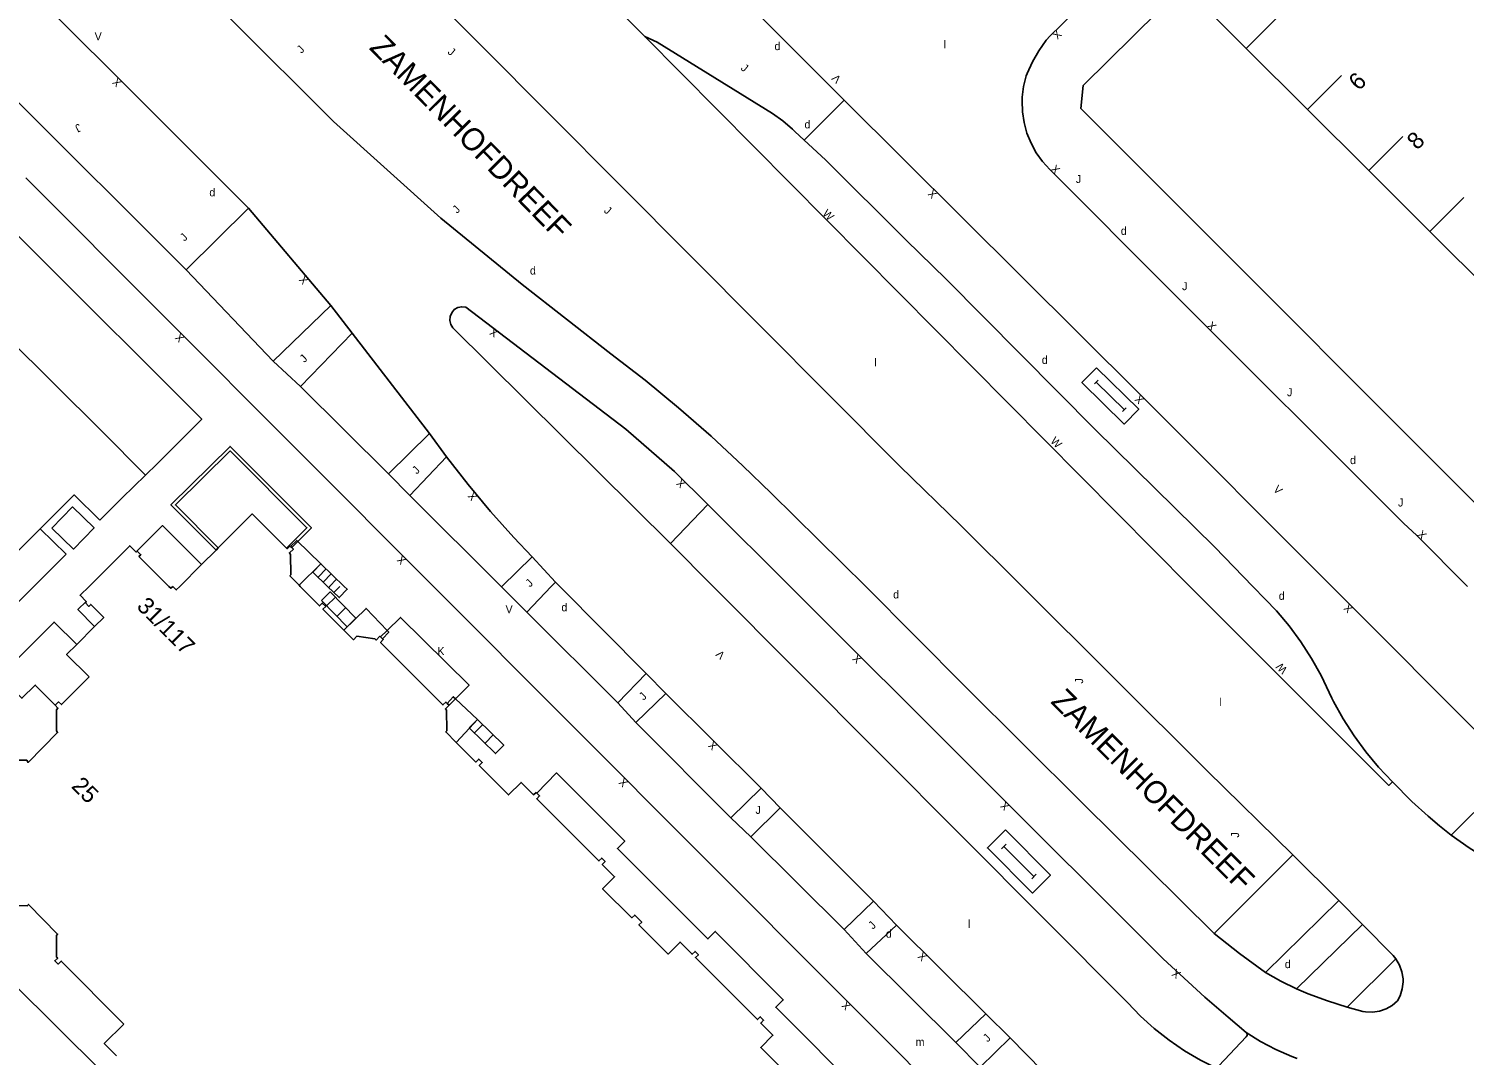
# Model space of a CAD drawing. Extents: x 134999 to 136502, y 457398 to 459002.
# Drawn here: x 136043.1 to 136132.9, y 458570.7 to 458634.9 of the extents above; entities that cross this region are included whole.
import ezdxf

# ---------------------------------------------------------------- set-up
doc = ezdxf.new("R2010")
doc.units = 0
for name, color, linetype in [('RI_DGTB_15', 7, 'Continuous'), ('RI_DGTB_2', 7, 'Continuous'), ('RI_DGTB_28', 7, 'Continuous'), ('RI_DGTB_29', 7, 'Continuous'), ('RI_DGTB_3', 7, 'Continuous'), ('RI_DGTB_30', 7, 'Continuous'), ('RI_DGTB_31', 7, 'Continuous'), ('RI_DGTB_35', 7, 'Continuous'), ('RI_DGTB_36', 7, 'Continuous'), ('RI_DGTB_37', 7, 'Continuous'), ('RI_DGTB_43', 7, 'Continuous'), ('RI_DGTB_53', 7, 'Continuous'), ('RI_DGTB_54', 7, 'Continuous'), ('RI_DGTB_7', 7, 'Continuous')]:
    doc.layers.add(name, color=color, linetype=linetype)

msp = doc.modelspace()

# ---------------------------------------------------------------- linework, layer by layer
at = {"layer": 'RI_DGTB_15'}
for p, q in [((136119.227, 458633.635), (136121.346, 458635.76)), ((136123.059, 458629.813), (136125.178, 458631.938)), ((136126.889, 458625.995), (136129.008, 458628.12)), ((136130.708, 458622.186), (136132.827, 458624.311))]:
    msp.add_line(p, q, dxfattribs=at)
at = {"layer": 'RI_DGTB_2'}
msp.add_line((136054.848, 458602.274), (136054.988, 458602.414), dxfattribs=at)
for points in [[(136059.256, 458602.386), (136057.101, 458604.531), (136054.988, 458602.414)], [(136046.91, 458600), (136049.451, 458602.541), (136049.851, 458602.141), (136049.921, 458602.211)], [(136059.505, 458602.497), (136059.471, 458602.531), (136059.291, 458602.351), (136059.256, 458602.386)], [(136059.576, 458602.426), (136059.681, 458602.321), (136059.431, 458602.101), (136059.511, 458602.001), (136059.521, 458600.721), (136059.461, 458600.651), (136060.039, 458600.07)], [(136059.576, 458602.426), (136059.505, 458602.497)], [(136049.921, 458602.211), (136050.151, 458601.981), (136050.031, 458601.861), (136051.901, 458600)], [(136054.848, 458602.274), (136053.949, 458601.374)], [(136053.949, 458601.374), (136052.579, 458600)], [(136046.91, 458600), (136046.351, 458599.441), (136046.731, 458599.061)], [(136052.141, 458600), (136052.021, 458599.881), (136051.901, 458600)], [(136052.579, 458600), (136052.361, 458599.781), (136052.141, 458600)], [(136060.039, 458600.07), (136060.109, 458600)], [(136060.109, 458600), (136061.321, 458598.781), (136061.491, 458598.951), (136061.701, 458598.751), (136061.531, 458598.571), (136062.832, 458597.263)], [(136046.731, 458599.061), (136046.751, 458599.041), (136046.681, 458598.971), (136046.901, 458598.751), (136047.021, 458598.871), (136047.831, 458598.061), (136047.261, 458597.491)], [(136047.261, 458597.491), (136046.141, 458596.371)], [(136062.832, 458597.263), (136063.431, 458596.661), (136063.641, 458596.881), (136064.781, 458596.731), (136064.851, 458596.641), (136065.091, 458596.881), (136065.128, 458596.844)], [(136046.911, 458594.341), (136045.511, 458595.741), (136046.141, 458596.371)], [(136065.246, 458596.726), (136065.128, 458596.844)], [(136069.298, 458592.684), (136069.211, 458592.771), (136069.031, 458592.591), (136065.131, 458596.491), (136065.301, 458596.671), (136065.246, 458596.726)], [(136046.911, 458594.341), (136045.181, 458592.611), (136045.001, 458592.781), (136044.791, 458592.571)], [(136044.791, 458592.571), (136044.971, 458592.391), (136044.881, 458592.291), (136044.871, 458590.961), (136044.951, 458590.861), (136043.101, 458588.991), (136043.021, 458589.131), (136041.711, 458589.131), (136041.621, 458589.041), (136041.451, 458589.221), (136041.375, 458589.148)], [(136069.416, 458592.566), (136069.181, 458592.341), (136069.261, 458592.251), (136069.271, 458590.971), (136069.201, 458590.901), (136069.857, 458590.248)], [(136069.416, 458592.566), (136069.298, 458592.684)], [(136069.857, 458590.248), (136071.091, 458589.021), (136071.271, 458589.201), (136071.481, 458588.981), (136071.301, 458588.801), (136073.131, 458586.961), (136073.911, 458587.741), (136074.681, 458586.971), (136074.861, 458587.111), (136074.896, 458587.076)], [(136049.081, 458572.641), (136045.171, 458576.571), (136044.981, 458576.391), (136044.771, 458576.601), (136044.961, 458576.751), (136044.881, 458576.821), (136044.881, 458578.171), (136044.941, 458578.261), (136043.131, 458580.121), (136043.051, 458580.021), (136041.741, 458580.041), (136041.661, 458580.161), (136041.431, 458579.941), (136041.221, 458580.151), (136041.391, 458580.331), (136038.841, 458582.881), (136038.851, 458586.281), (136041.411, 458588.831), (136041.231, 458589.011), (136041.375, 458589.148)], [(136090.751, 458569.321), (136088.891, 458571.181), (136089.651, 458571.941), (136088.891, 458572.701), (136089.071, 458572.881), (136088.861, 458573.091), (136088.681, 458572.921), (136084.811, 458576.791), (136084.991, 458576.971), (136084.781, 458577.181), (136084.601, 458577.001), (136083.851, 458577.761), (136083.101, 458577.011), (136081.271, 458578.841), (136081.451, 458579.011), (136081.011, 458579.451), (136080.831, 458579.281), (136079.001, 458581.101), (136079.751, 458581.851), (136078.981, 458582.621), (136079.161, 458582.801), (136078.951, 458583.011), (136078.771, 458582.841), (136074.891, 458586.721), (136075.071, 458586.901), (136074.896, 458587.076)], [(136049.081, 458572.641), (136047.861, 458571.421), (136048.621, 458570.661)]]:
    msp.add_lwpolyline(points, dxfattribs=at)
at = {"layer": 'RI_DGTB_28'}
for p, q in [((136061.222, 458600.573), (136061.722, 458601.093)), ((136061.553, 458600.254), (136062.053, 458600.774)), ((136061.95, 458600), (136061.888, 458599.935)), ((136061.947, 458600), (136062.385, 458600.455)), ((136062.588, 458600), (136062.219, 458599.616)), ((136063.049, 458599.817), (136062.55, 458599.298)), ((136062.305, 458599.325), (136061.753, 458598.784)), ((136062.949, 458598.668), (136062.397, 458598.127)), ((136071.512, 458591.36), (136071.002, 458590.841)), ((136072.168, 458590.715), (136071.658, 458590.196))]:
    msp.add_line(p, q, dxfattribs=at)
for points in [[(136061.821, 458600), (136060.891, 458600.891), (136061.391, 458601.411), (136062.859, 458600)], [(136061.43, 458599.113), (136061.981, 458599.653), (136063.591, 458598.011), (136063.041, 458597.471), (136061.43, 458599.113)], [(136061.821, 458600), (136062.55, 458599.298), (136063.049, 458599.817), (136062.859, 458600)], [(136070.671, 458591.161), (136071.181, 458591.681)], [(136071.181, 458591.681), (136072.824, 458590.071), (136072.314, 458589.552), (136070.687, 458591.146)], [(136070.687, 458591.146), (136070.671, 458591.161)]]:
    msp.add_lwpolyline(points, dxfattribs=at)
at = {"layer": 'RI_DGTB_29'}
for p, q in [((136104.224, 458583.88), (136103.943, 458583.599)), ((136105.963, 458581.859), (136104.083, 458583.74)), ((136106.103, 458582), (136105.822, 458581.719))]:
    msp.add_line(p, q, dxfattribs=at)
for points in [[(136109.87, 458613.67), (136108.958, 458612.744), (136111.598, 458610.144), (136112.51, 458611.07), (136109.87, 458613.67)], [(136109.968, 458612.889), (136109.74, 458612.658)], [(136111.614, 458611.04), (136109.854, 458612.774)], [(136111.728, 458611.156), (136111.5, 458610.924)], [(136104.176, 458584.772), (136103.051, 458583.648), (136105.87, 458580.827), (136106.995, 458581.951), (136104.176, 458584.772)]]:
    msp.add_lwpolyline(points, dxfattribs=at)
at = {"layer": 'RI_DGTB_3'}
for p, q in [((136115.229, 458637.622), (136119.227, 458633.635)), ((136119.227, 458633.635), (136123.059, 458629.813)), ((136123.059, 458629.813), (136126.889, 458625.995)), ((136126.889, 458625.995), (136130.708, 458622.186)), ((136130.708, 458622.186), (136134.542, 458618.365))]:
    msp.add_line(p, q, dxfattribs=at)
at = {"layer": 'RI_DGTB_31'}
msp.add_lwpolyline([(136044.594, 458603.648), (136045.886, 458604.966), (136047.227, 458603.653), (136045.935, 458602.335), (136044.594, 458603.648)], dxfattribs=at)
at = {"layer": 'RI_DGTB_53'}
for p, q in [((136056.872, 458623.644), (136052.98, 458619.781)), ((136062.023, 458617.55), (136056.872, 458623.644)), ((136052.98, 458619.781), (136058.424, 458614.08)), ((136058.424, 458614.08), (136062.023, 458617.55)), ((136062.023, 458617.55), (136063.353, 458615.828)), ((136063.353, 458615.828), (136060.132, 458612.494)), ((136068.184, 458609.566), (136063.353, 458615.828)), ((136060.132, 458612.494), (136058.424, 458614.08)), ((136060.132, 458612.494), (136065.616, 458607.041)), ((136065.616, 458607.041), (136068.184, 458609.566)), ((136068.184, 458609.566), (136069.261, 458608.105)), ((136066.967, 458605.679), (136069.261, 458608.105)), ((136066.967, 458605.679), (136065.616, 458607.041)), ((136072.669, 458600), (136066.967, 458605.679)), ((136083.24, 458602.684), (136085.582, 458605.129)), ((136090.722, 458600), (136085.582, 458605.129)), ((136083.24, 458602.684), (136085.911, 458600)), ((136072.718, 458600), (136074.602, 458601.843)), ((136074.602, 458601.843), (136076.057, 458600.272)), ((136074.28, 458598.397), (136072.669, 458600)), ((136075.799, 458600), (136074.28, 458598.397)), ((136076.057, 458600.272), (136075.799, 458600)), ((136076.327, 458600), (136076.057, 458600.272)), ((136081.726, 458594.555), (136076.327, 458600)), ((136074.28, 458598.397), (136079.948, 458592.718)), ((136079.948, 458592.718), (136081.726, 458594.555)), ((136081.726, 458594.555), (136082.953, 458593.309)), ((136081.086, 458591.481), (136079.948, 458592.718)), ((136082.953, 458593.309), (136081.086, 458591.481)), ((136088.925, 458587.387), (136082.953, 458593.309)), ((136081.086, 458591.481), (136087.014, 458585.523)), ((136087.014, 458585.523), (136088.925, 458587.387)), ((136088.925, 458587.387), (136090.108, 458586.153)), ((136090.108, 458586.153), (136088.261, 458584.341)), ((136095.945, 458580.33), (136090.108, 458586.153)), ((136088.261, 458584.341), (136087.014, 458585.523)), ((136088.261, 458584.341), (136094.106, 458578.558)), ((136094.106, 458578.558), (136095.945, 458580.33)), ((136095.945, 458580.33), (136097.368, 458578.825)), ((136095.484, 458577.051), (136094.106, 458578.558)), ((136097.368, 458578.825), (136095.484, 458577.051)), ((136102.965, 458573.276), (136097.368, 458578.825)), ((136095.484, 458577.051), (136101.088, 458571.487)), ((136101.088, 458571.487), (136102.965, 458573.276)), ((136102.965, 458573.276), (136104.485, 458571.785)), ((136102.606, 458569.934), (136101.088, 458571.487)), ((136104.485, 458571.785), (136102.606, 458569.934)), ((136109.486, 458566.663), (136104.485, 458571.785))]:
    msp.add_line(p, q, dxfattribs=at)
for points in [[(136012.241, 458648.451), (136015.961, 458645.751), (136018.419, 458643.914), (136020.841, 458642.031), (136023.138, 458640.177), (136025.401, 458638.281), (136027.498, 458636.46), (136029.561, 458634.601), (136031.846, 458632.457), (136034.091, 458630.271), (136043.451, 458620.961), (136053.951, 458610.461), (136051.171, 458607.651), (136050.448, 458606.951)], [(136056.872, 458623.644), (136037.403, 458643.102)], [(136024.978, 458632.111), (136041.772, 458615.591), (136047.684, 458609.718), (136050.448, 458606.951)], [(136052.98, 458619.781), (136042.044, 458630.7)], [(136068.43, 458600), (136042.959, 458625.537)], [(136069.644, 458616.165), (136069.512, 458616.38), (136069.454, 458616.626), (136069.475, 458616.877), (136069.574, 458617.109), (136069.739, 458617.3), (136069.956, 458617.429), (136070.202, 458617.484), (136070.453, 458617.46), (136070.466, 458617.457)], [(136070.466, 458617.457), (136080.467, 458609.829), (136083.498, 458607.174), (136085.582, 458605.129)], [(136083.24, 458602.684), (136069.644, 458616.165)], [(136059.576, 458602.426), (136060.811, 458603.661), (136055.721, 458608.751), (136052.031, 458605.091), (136054.848, 458602.274)], [(136059.256, 458602.386), (136060.531, 458603.661), (136055.721, 458608.471), (136052.311, 458605.091), (136054.988, 458602.414)], [(136069.261, 458608.105), (136070.596, 458606.37), (136071.993, 458604.685), (136073.451, 458603.051), (136074.602, 458601.843)], [(136050.448, 458606.951), (136048.991, 458605.541), (136047.583, 458604.129)], [(136047.583, 458604.129), (136045.982, 458605.713), (136043.853, 458603.596)], [(136043.853, 458603.596), (136040.261, 458600)], [(136043.853, 458603.596), (136045.473, 458602.014)], [(136045.473, 458602.014), (136043.464, 458600)], [(136043.464, 458600), (136037.797, 458594.319)], [(136068.43, 458600), (136102.341, 458566.002), (136107.409, 458559.986), (136107.841, 458559.321), (136108.203, 458558.617), (136108.493, 458557.879), (136108.707, 458557.116), (136108.843, 458556.335), (136108.9, 458555.544), (136108.876, 458554.752), (136108.773, 458553.966), (136108.592, 458553.195), (136108.333, 458552.445), (136108.001, 458551.726), (136107.671, 458551.157), (136106.54, 458549.64), (136104.718, 458547.137), (136102.831, 458544.681), (136102.29, 458544), (136100.12, 458538.1)], [(136085.911, 458600), (136111.81, 458573.977), (136112.62, 458573.136), (136113.485, 458572.352), (136114.403, 458571.629), (136115.367, 458570.971), (136116.374, 458570.381), (136117.237, 458569.945)], [(136119.218, 458572.113), (136118.093, 458573.07), (136116.648, 458574.316), (136114.048, 458576.726), (136090.722, 458600)], [(136119.218, 458572.113), (136119.286, 458572.025), (136119.28, 458571.913), (136119.219, 458571.842), (136117.516, 458570.026), (136117.401, 458569.945), (136117.261, 458569.938), (136117.237, 458569.945)], [(136119.218, 458572.113), (136120.13, 458571.542), (136121.082, 458571.04), (136122.069, 458570.611), (136122.407, 458570.483)]]:
    msp.add_lwpolyline(points, dxfattribs=at)
at = {"layer": 'RI_DGTB_54'}
for p, q in [((136115.701, 458600), (136081.655, 458634.374)), ((136094.098, 458630.391), (136091.608, 458627.894)), ((136136.088, 458588.493), (136132.045, 458584.456)), ((136117.227, 458578.303), (136122.147, 458583.208)), ((136122.147, 458583.208), (136125.007, 458580.367)), ((136120.429, 458575.865), (136125.007, 458580.367)), ((136125.007, 458580.367), (136126.487, 458578.872)), ((136122.372, 458574.837), (136126.487, 458578.872)), ((136125.531, 458573.699), (136128.587, 458576.711))]:
    msp.add_line(p, q, dxfattribs=at)
for points in [[(136033.185, 458682.83), (136037.57, 458678.655), (136045.296, 458670.934), (136068.186, 458647.893), (136081.655, 458634.374)], [(136033.674, 458671.661), (136041.178, 458664.136), (136051.859, 458653.53), (136071.386, 458633.862), (136097.584, 458607.52), (136101.401, 458603.815), (136105.229, 458600)], [(136026.84, 458662.051), (136031.482, 458658.527), (136032.651, 458657.589), (136036.923, 458653.941), (136038.108, 458652.873), (136038.703, 458652.315), (136042.995, 458648.214), (136062.183, 458629.072), (136068.902, 458623.014), (136073.974, 458618.876), (136079.524, 458614.543), (136081.664, 458612.886), (136083.754, 458611.166), (136085.792, 458609.385), (136087.777, 458607.545), (136089.535, 458605.82), (136095.451, 458600)], [(136094.098, 458630.391), (136088.221, 458636.264), (136077.679, 458646.858), (136072.902, 458651.778), (136070.276, 458654.409)], [(136133.048, 458600), (136129.899, 458603.183), (136129.058, 458603.946), (136114.491, 458618.503), (136106.963, 458626.052), (136106.504, 458626.556), (136106.108, 458627.111), (136105.779, 458627.708), (136105.523, 458628.339), (136105.342, 458628.996), (136105.239, 458629.67), (136105.216, 458630.351), (136105.227, 458630.59), (136105.316, 458631.26), (136105.484, 458631.914), (136105.535, 458632.066), (136105.866, 458632.796), (136106.267, 458633.489), (136106.736, 458634.139), (136106.978, 458634.427), (136107.651, 458635.063), (136115.717, 458643.066), (136123.828, 458651.232), (136125.957, 458653.402)], [(136138.747, 458600), (136108.892, 458629.877), (136109.04, 458631.303), (136113.75, 458635.957), (136113.661, 458636.05), (136115.229, 458637.622)], [(136081.655, 458634.374), (136082.406, 458634.014), (136089.62, 458629.559), (136090.272, 458629.102), (136090.875, 458628.582), (136091.021, 458628.439), (136091.608, 458627.894)], [(136094.098, 458630.391), (136112.56, 458612.027), (136124.575, 458600)], [(136119.646, 458600), (136117.262, 458602.459), (136109.797, 458609.809), (136100.477, 458619.206), (136097.986, 458621.653), (136092.928, 458626.667), (136091.608, 458627.894)], [(136117.227, 458578.303), (136108.95, 458586.479), (136101.67, 458593.732), (136095.451, 458600)], [(136105.229, 458600), (136116.79, 458588.477), (136122.147, 458583.208)], [(136115.701, 458600), (136128.136, 458587.556), (136128.363, 458587.782)], [(136119.646, 458600), (136120.415, 458599.207), (136121.115, 458598.471), (136121.91, 458597.529), (136122.643, 458596.537), (136123.31, 458595.499), (136123.908, 458594.421), (136124.585, 458593.019), (136124.692, 458592.805), (136125.295, 458591.71), (136125.966, 458590.656), (136126.703, 458589.648), (136127.503, 458588.688), (136128.363, 458587.782)], [(136124.575, 458600), (136134.754, 458589.811), (136136.088, 458588.493)], [(136069.812, 458592.968), (136070.661, 458593.831), (136066.381, 458598.061), (136065.541, 458597.245)], [(136046.141, 458596.371), (136044.731, 458597.771), (136041.351, 458594.391), (136042.721, 458593.011), (136043.547, 458593.825), (136044.791, 458592.571)], [(136065.541, 458597.245), (136065.128, 458596.844)], [(136069.416, 458592.566), (136069.812, 458592.968)], [(136072.451, 458546.471), (136071.031, 458545.081), (136066.761, 458549.361), (136067.376, 458549.985), (136061.895, 458555.447), (136061.301, 458554.831), (136056.841, 458559.301), (136057.456, 458559.916), (136051.969, 458565.413), (136051.371, 458564.811), (136047.101, 458569.071), (136047.695, 458569.687), (136042.162, 458575.181), (136041.561, 458574.561), (136036.181, 458579.931), (136036.818, 458580.603), (136035.451, 458581.921), (136035.441, 458587.481), (136036.307, 458588.384)], [(136102.231, 458550.482), (136103.016, 458549.68), (136106.279, 458552.933), (136106.153, 458557.39), (136099.601, 458563.912), (136100.081, 458564.381), (136095.781, 458568.641), (136095.33, 458568.182), (136089.826, 458573.686), (136090.291, 458574.151), (136086.051, 458578.431), (136085.592, 458577.96), (136079.929, 458583.613), (136080.391, 458584.071), (136076.131, 458588.341), (136074.896, 458587.076)], [(136128.363, 458587.782), (136129.587, 458586.553), (136130.601, 458585.64), (136131.311, 458585.034), (136132.045, 458584.456)], [(136132.045, 458584.456), (136133.165, 458583.661), (136134.329, 458582.933), (136134.703, 458582.718)], [(136117.227, 458578.303), (136118.808, 458577.058), (136120.429, 458575.865)], [(136126.487, 458578.872), (136128.412, 458576.93), (136128.587, 458576.711)], [(136125.531, 458573.699), (136126.507, 458573.423), (136126.691, 458573.393), (136127.127, 458573.381), (136127.558, 458573.447), (136127.969, 458573.592), (136128.348, 458573.809), (136128.68, 458574.091), (136128.842, 458574.406), (136128.981, 458574.831), (136129.042, 458575.275), (136129.035, 458575.467), (136128.961, 458575.906), (136128.81, 458576.326), (136128.587, 458576.711)], [(136122.372, 458574.837), (136121.383, 458575.319), (136120.429, 458575.865)], [(136125.531, 458573.699), (136124.312, 458574.09), (136123.109, 458574.528), (136122.372, 458574.837)]]:
    msp.add_lwpolyline(points, dxfattribs=at)
at = {"layer": 'RI_DGTB_7'}
for points in [[(136049.921, 458602.211), (136049.911, 458602.221), (136051.511, 458603.801), (136053.949, 458601.374)], [(136060.039, 458600.07), (136061.401, 458601.411), (136059.891, 458602.871), (136059.505, 458602.497)], [(136046.731, 458599.061), (136046.221, 458598.561), (136047.261, 458597.491)], [(136062.832, 458597.263), (136064.221, 458598.621), (136065.541, 458597.245)], [(136065.541, 458597.245), (136065.641, 458597.141), (136065.246, 458596.726)], [(136069.298, 458592.684), (136069.671, 458593.101), (136069.812, 458592.968)], [(136069.812, 458592.968), (136071.181, 458591.681)], [(136071.181, 458591.681), (136070.687, 458591.146)], [(136070.687, 458591.146), (136069.857, 458590.248)]]:
    msp.add_lwpolyline(points, dxfattribs=at)

# ---------------------------------------------------------------- texts
at = {"layer": 'RI_DGTB_29'}
for p in [(136089.748, 458633.523), (136091.622, 458628.631), (136054.43, 458624.383), (136111.391, 458621.975), (136074.465, 458619.493), (136106.454, 458613.909), (136125.715, 458607.645), (136097.162, 458599.246), (136121.262, 458599.161), (136076.43, 458598.443), (136096.709, 458578.037), (136121.641, 458576.134)]:
    msp.add_text('d', height=0.5, dxfattribs=at).set_placement(p)
at = {"layer": 'RI_DGTB_30'}
for p in [(136047.26, 458634.136), (136072.941, 458598.318)]:
    msp.add_text('V', height=0.5, dxfattribs=at).set_placement(p)
for s, height, rotation, p in [('X', 0.499, 225.1013, (136107.387, 458634.825)), ('V', 0.5, 135.1613, (136093.954, 458631.753)), ('X', 0.5, 135.01543, (136048.992, 458631.519)), ('X', 0.5, 314.71399, (136106.968, 458626.05)), ('X', 0.5, 134.71399, (136099.96, 458624.548)), ('W', 0.5, 315.16128, (136092.711, 458623.265)), ('X', 0.5, 130.20592, (136060.674, 458619.146)), ('X', 0.499, 134.91759, (136052.912, 458615.558)), ('X', 0.5, 145.20885, (136072.542, 458615.943)), ('X', 0.5, 314.71399, (136116.739, 458616.261)), ('X', 0.5, 134.71399, (136112.884, 458611.7)), ('W', 0.5, 314.71399, (136106.956, 458609.043)), ('X', 0.5, 128.86659, (136071.214, 458605.606)), ('X', 0.5, 135.51876, (136084.236, 458606.45)), ('V', 0.5, 314.71399, (136120.879, 458606.027)), ('X', 0.5, 314.71399, (136129.875, 458603.208)), ('X', 0.5, 134.97731, (136066.773, 458601.662)), ('X', 0.5, 134.71399, (136125.943, 458598.641)), ('K', 0.5, 359.99973, (136068.68, 458595.703)), ('V', 0.5, 136.41281, (136086.701, 458595.749)), ('X', 0.5, 135.01823, (136095.249, 458595.489)), ('W', 0.5, 134.05957, (136121.839, 458594.82)), ('X', 0.5, 135.24086, (136086.227, 458590.063)), ('X', 0.5, 134.98765, (136080.642, 458587.757)), ('X', 0.5, 135.09933, (136104.482, 458586.277)), ('X', 0.5, 135.24674, (136099.328, 458576.882)), ('X', 0.5, 142.84389, (136115.184, 458575.84)), ('X', 0.5, 134.97228, (136094.56, 458573.803))]:
    msp.add_text(s, height=height, rotation=rotation, dxfattribs=at).set_placement(p)
at = {"layer": 'RI_DGTB_31'}
for rotation, p in [(44.99999, (136060.186, 458633.288)), (321.12854, (136069.284, 458633.343)), (321.12854, (136087.6, 458632.331)), (207.87158, (136046.272, 458628.949)), (44.99999, (136069.916, 458623.284)), (321.12854, (136079.048, 458623.426)), (44.99999, (136052.881, 458621.54)), (44.99999, (136060.37, 458613.957)), (44.99999, (136067.395, 458606.98)), (44.99999, (136074.471, 458599.919)), (44.99999, (136081.571, 458592.846)), (90, (136109.036, 458593.92)), (359.99963, (136088.56, 458585.78)), (90, (136118.783, 458584.292)), (44.99999, (136095.899, 458578.529)), (44.99999, (136103.07, 458571.481))]:
    msp.add_text('J', height=0.5, rotation=rotation, dxfattribs=at).set_placement(p)
for p in [(136108.584, 458625.216), (136115.221, 458618.517), (136121.775, 458611.887), (136128.716, 458604.994)]:
    msp.add_text('J', height=0.5, dxfattribs=at).set_placement(p)
at = {"layer": 'RI_DGTB_35'}
for s, p in [('31/117', (136049.83, 458598.688)), ('25', (136045.752, 458587.458))]:
    msp.add_text(s, height=1.054, rotation=314.9922, dxfattribs=at).set_placement(p)
at = {"layer": 'RI_DGTB_36'}
for s, p in [('6', (136126.265, 458630.938)), ('8', (136129.91, 458627.233))]:
    msp.add_text(s, height=1.054, rotation=45.0852, dxfattribs=at).set_placement(p)
at = {"layer": 'RI_DGTB_37'}
for rotation, p in [(314.36613, (136064.373, 458633.629)), (315, (136106.955, 458592.746))]:
    msp.add_text('ZAMENHOFDREEF', height=1.4, rotation=rotation, dxfattribs=at).set_placement(p)
at = {"layer": 'RI_DGTB_43'}
for s, p in [('l', (136100.313, 458633.639)), ('l', (136095.978, 458613.75)), ('l', (136117.558, 458592.518)), ('l', (136101.844, 458578.653)), ('m', (136098.565, 458571.27))]:
    msp.add_text(s, height=0.5, dxfattribs=at).set_placement(p)

doc.saveas('drawing.dxf')
